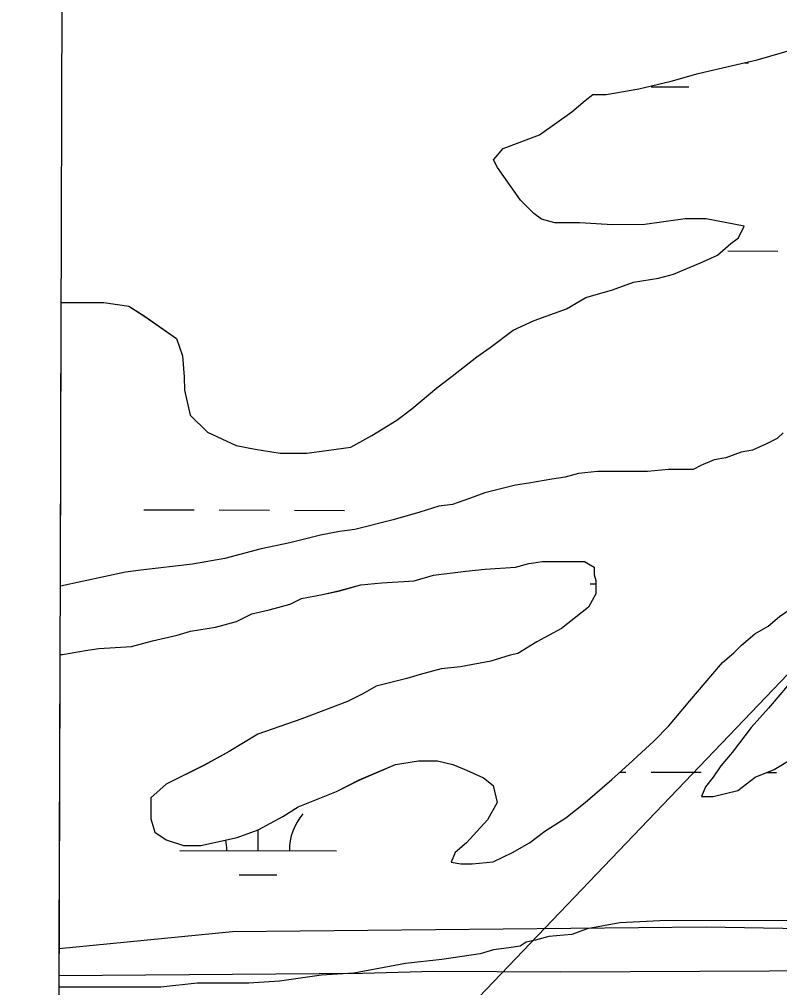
# Model space of a CAD drawing. Extents: x 3161665 to 3199565, y 885729 to 911164.
# Drawn here: x 3165877 to 3166363, y 899117 to 899734 of the extents above; entities that cross this region are included whole.
import ezdxf

# ---------------------------------------------------------------- set-up
doc = ezdxf.new("R2010")
doc.units = 0
for name, color, linetype in [('V-GRID-FRAM', 7, 'Continuous'), ('V-ROAD-CNTR', 7, 'Continuous'), ('V-SITE-VEGE', 7, 'Continuous'), ('V-TOPO-SHOR', 7, 'Continuous'), ('V-WETL-SWMP', 7, 'Continuous')]:
    doc.layers.add(name, color=color, linetype=linetype)

msp = doc.modelspace()

# ---------------------------------------------------------------- linework, layer by layer
at = {"layer": 'V-GRID-FRAM'}
msp.add_lwpolyline([(3165935.64, 909383.8), (3197271.31, 909297.21), (3197228.98, 891108.84), (3165877.44, 891195.48), (3165935.64, 909383.8)], dxfattribs=at)
at = {"layer": 'V-ROAD-CNTR'}
msp.add_lwpolyline([(3168946.16, 902701.5), (3168955.19, 902630.45), (3168961.47, 902535.92), (3168961.45, 902441.41), (3168955.85, 902353.45), (3168941.66, 902266.07), (3168918.08, 902177.69), (3168890.12, 902100.2), (3168863.3, 902033.59), (3168829.59, 901958.4), (3168794.35, 901901.35), (3168736.74, 901818.26), (3168666.19, 901730.64), (3168563.16, 901615.76), (3168462.22, 901514.43), (3168198.97, 901238.47), (3167670.16, 900679.22), (3166933.61, 899908.02), (3166499.21, 899453.99), (3166011.13, 898943.89)], dxfattribs=at)
at = {"layer": 'V-SITE-VEGE'}
for p, q in [((3166348.31, 899708.6), (3166373.92, 899715.98)), ((3166310.5, 899699.97), (3166332.46, 899704.9)), ((3166332.46, 899704.9), (3166348.31, 899708.6)), ((3166293.43, 899695.05), (3166310.5, 899699.97)), ((3166272.7, 899690.12), (3166293.43, 899695.05)), ((3166238.54, 899682.72), (3166243.42, 899686.39)), ((3166243.42, 899686.39), (3166251.96, 899686.41)), ((3166251.96, 899686.41), (3166272.7, 899690.12)), ((3166230.02, 899675.38), (3166238.54, 899682.72)), ((3166209.31, 899660.69), (3166230.02, 899675.38)), ((3166186.14, 899652.09), (3166209.31, 899660.69)), ((3166180.06, 899644.75), (3166186.14, 899652.09)), ((3166182.51, 899639.88), (3166180.06, 899644.75)), ((3166197.2, 899619.17), (3166182.51, 899639.88)), ((3166205.76, 899610.65), (3166197.2, 899619.17)), ((3166210.65, 899607), (3166205.76, 899610.65)), ((3166219.2, 899604.58), (3166210.65, 899607)), ((3166235.06, 899604.61), (3166219.2, 899604.58)), ((3166255.81, 899603.44), (3166235.06, 899604.61)), ((3166302.17, 899607.21), (3166276.56, 899603.49)), ((3166315.6, 899607.24), (3166302.17, 899607.21)), ((3166340.01, 899602.41), (3166315.6, 899607.24)), ((3166276.56, 899603.49), (3166255.81, 899603.44)), ((3166336.37, 899595.08), (3166340.01, 899602.41)), ((3166331.5, 899591.41), (3166336.37, 899595.08)), ((3166322.97, 899584.07), (3166331.5, 899591.41)), ((3166312, 899579.17), (3166322.97, 899584.07)), ((3166294.93, 899571.8), (3166312, 899579.17)), ((3166269.32, 899566.86), (3166285.18, 899569.34)), ((3166285.18, 899569.34), (3166294.93, 899571.8)), ((3166238.84, 899557.03), (3166255.91, 899561.95)), ((3166255.91, 899561.95), (3166269.32, 899566.86)), ((3166226.65, 899549.68), (3166238.84, 899557.03)), ((3165903.61, 899372.92), (3165904.19, 899553.82)), ((3165904.19, 899553.82), (3165924.01, 899553.86)), ((3165924.01, 899553.86), (3165931.33, 899553.88)), ((3165931.33, 899553.88), (3165947.2, 899551.48)), ((3165947.2, 899551.48), (3165956.98, 899545.4)), ((3166205.92, 899542.31), (3166226.65, 899549.68)), ((3165956.98, 899545.4), (3165977.75, 899530.8)), ((3166192.51, 899536.18), (3166205.92, 899542.31)), ((3165977.75, 899530.8), (3165981.44, 899519.83)), ((3166177.89, 899525.16), (3166192.51, 899536.18)), ((3166169.37, 899519.04), (3166177.89, 899525.16)), ((3165981.44, 899519.83), (3165982.69, 899506.41)), ((3166153.53, 899506.8), (3166169.37, 899519.04)), ((3165982.69, 899506.41), (3165982.71, 899497.87)), ((3166143.79, 899499.46), (3166153.53, 899506.8)), ((3166127.95, 899486), (3166143.79, 899499.46)), ((3165982.71, 899497.87), (3165986.41, 899482.01)), ((3165986.41, 899482.01), (3165997.42, 899471.05)), ((3166118.21, 899478.65), (3166127.95, 899486)), ((3166102.37, 899468.86), (3166118.21, 899478.65)), ((3165997.42, 899471.05), (3166015.74, 899462.55)), ((3166088.96, 899461.5), (3166102.37, 899468.86)), ((3166364.72, 899470.68), (3166361.07, 899467.01)), ((3166015.74, 899462.55), (3166027.95, 899460.14)), ((3166353.76, 899463.33), (3166345.22, 899459.65)), ((3166361.07, 899467.01), (3166353.76, 899463.33)), ((3166027.95, 899460.14), (3166043.82, 899457.74)), ((3166043.82, 899457.74), (3166060.9, 899457.78)), ((3166060.9, 899457.78), (3166088.96, 899461.5)), ((3166337.91, 899458.42), (3166328.15, 899454.73)), ((3166345.22, 899459.65), (3166337.91, 899458.42)), ((3166320.83, 899453.5), (3166312.3, 899449.82)), ((3166328.15, 899454.73), (3166320.83, 899453.5)), ((3166234.21, 899444.75), (3166225.68, 899442.29)), ((3166246.41, 899446), (3166234.21, 899444.75)), ((3166278.14, 899446.08), (3166246.41, 899446)), ((3166291.56, 899447.33), (3166278.14, 899446.08)), ((3166307.42, 899447.36), (3166291.56, 899447.33)), ((3166312.3, 899449.82), (3166307.42, 899447.36)), ((3166202.5, 899438.58), (3166193.96, 899437.34)), ((3166217.14, 899441.05), (3166202.5, 899438.58)), ((3166225.68, 899442.29), (3166217.14, 899441.05)), ((3166174.45, 899432.41), (3166164.69, 899428.73)), ((3166193.96, 899437.34), (3166174.45, 899432.41)), ((3166164.69, 899428.73), (3166153.72, 899425.04)), ((3166132.98, 899420.11), (3166115.91, 899415.19)), ((3166145.18, 899423.8), (3166132.98, 899420.11)), ((3166153.72, 899425.04), (3166145.18, 899423.8)), ((3166115.91, 899415.19), (3166091.52, 899409.04)), ((3166081.76, 899407.79), (3166069.56, 899405.33)), ((3166091.52, 899409.04), (3166081.76, 899407.79)), ((3166069.56, 899405.33), (3166050.05, 899400.4)), ((3166031.76, 899396.69), (3166008.58, 899390.54)), ((3166050.05, 899400.4), (3166031.76, 899396.69)), ((3166008.58, 899390.54), (3165987.85, 899386.83)), ((3166202.62, 899387.33), (3166211.16, 899388.57)), ((3166211.16, 899388.57), (3166238, 899388.63)), ((3166238, 899388.63), (3166244.11, 899384.98)), ((3165954.91, 899383.1), (3165945.15, 899381.86)), ((3165987.85, 899386.83), (3165954.91, 899383.1)), ((3166141.62, 899379.86), (3166162.36, 899382.35)), ((3166162.36, 899382.35), (3166174.56, 899383.6)), ((3166174.56, 899383.6), (3166194.08, 899384.86)), ((3166194.08, 899384.86), (3166202.62, 899387.33)), ((3166244.11, 899384.98), (3166244.12, 899380.1)), ((3165945.15, 899381.86), (3165903.61, 899372.92)), ((3166108.68, 899374.91), (3166129.43, 899376.18)), ((3166129.43, 899376.18), (3166141.62, 899379.86)), ((3166244.12, 899380.1), (3166245.35, 899376.44)), ((3166245.35, 899376.44), (3166245.37, 899367.9)), ((3166070.87, 899367.5), (3166081.85, 899369.96)), ((3166081.85, 899369.96), (3166095.27, 899373.66)), ((3166095.27, 899373.66), (3166108.68, 899374.91)), ((3166050.14, 899361.35), (3166057.46, 899365.03)), ((3166057.46, 899365.03), (3166070.87, 899367.5)), ((3166245.37, 899367.9), (3166240.51, 899359.35)), ((3166025.75, 899355.19), (3166036.73, 899357.66)), ((3166036.73, 899357.66), (3166050.14, 899361.35)), ((3166240.51, 899359.35), (3166223.46, 899345.89)), ((3166016, 899350.29), (3166025.75, 899355.19)), ((3166355.25, 899347.41), (3166362.55, 899353.53)), ((3165986.73, 899344.12), (3166002.58, 899346.6)), ((3166002.58, 899346.6), (3166016, 899350.29)), ((3166223.46, 899345.89), (3166207.61, 899337.31)), ((3166346.71, 899342.51), (3166355.25, 899347.41)), ((3165962.33, 899337.96), (3165978.19, 899341.66)), ((3165978.19, 899341.66), (3165986.73, 899344.12)), ((3166338.19, 899335.17), (3166346.71, 899342.51)), ((3165919.64, 899331.76), (3165928.18, 899333)), ((3165928.18, 899333), (3165948.92, 899334.27)), ((3165948.92, 899334.27), (3165962.33, 899337.96)), ((3166207.61, 899337.31), (3166195.43, 899329.96)), ((3166333.32, 899330.27), (3166338.19, 899335.17)), ((3165902.79, 899116.95), (3165903.47, 899329.14)), ((3165903.47, 899329.14), (3165905, 899329.29)), ((3165905, 899329.29), (3165919.64, 899331.76)), ((3166190.55, 899328.73), (3166178.35, 899325.04)), ((3166195.43, 899329.96), (3166190.55, 899328.73)), ((3166326.01, 899324.16), (3166333.32, 899330.27)), ((3166158.84, 899321.33), (3166146.64, 899320.08)), ((3166178.35, 899325.04), (3166158.84, 899321.33)), ((3166319.93, 899316.82), (3166326.01, 899324.16)), ((3166133.22, 899316.39), (3166124.69, 899313.93)), ((3166146.64, 899320.08), (3166133.22, 899316.39)), ((3166305.32, 899299.7), (3166319.93, 899316.82)), ((3166105.18, 899309), (3166096.64, 899304.1)), ((3166124.69, 899313.93), (3166105.18, 899309)), ((3166369.97, 899312.06), (3166355.37, 899294.94)), ((3166096.64, 899304.1), (3166086.89, 899299.2)), ((3166086.89, 899299.2), (3166057.63, 899288.15)), ((3166291.94, 899283.81), (3166305.32, 899299.7)), ((3166355.37, 899294.94), (3166344.41, 899282.71)), ((3166057.63, 899288.15), (3166029.59, 899278.32)), ((3166282.2, 899274.02), (3166291.94, 899283.81)), ((3166029.59, 899278.32), (3166011.31, 899267.3)), ((3166344.41, 899282.71), (3166332.25, 899266.82)), ((3166266.37, 899259.34), (3166282.2, 899274.02)), ((3166011.31, 899267.3), (3165995.47, 899258.72)), ((3166332.25, 899266.82), (3166324.94, 899258.26)), ((3165995.47, 899258.72), (3165971.09, 899246.46)), ((3166094.33, 899249.18), (3166117.49, 899259)), ((3166117.49, 899259), (3166132.13, 899261.47)), ((3166132.13, 899261.47), (3166144.34, 899261.5)), ((3166144.34, 899261.5), (3166154.1, 899259.09)), ((3166154.1, 899259.09), (3166162.65, 899255.44)), ((3166255.41, 899249.56), (3166266.37, 899259.34)), ((3166359.12, 899255.9), (3166371.3, 899263.25)), ((3166162.65, 899255.44), (3166173.65, 899250.59)), ((3166324.94, 899258.26), (3166320.08, 899250.93)), ((3166346.93, 899250.99), (3166359.12, 899255.9)), ((3165971.09, 899246.46), (3165961.35, 899237.89)), ((3166079.7, 899241.83), (3166094.33, 899249.18)), ((3166173.65, 899250.59), (3166179.76, 899245.72)), ((3166238.36, 899234.87), (3166255.41, 899249.56)), ((3166320.08, 899250.93), (3166315.21, 899244.81)), ((3166335.96, 899242.42), (3166346.93, 899250.99)), ((3166055.32, 899232.01), (3166079.7, 899241.83)), ((3166179.76, 899245.72), (3166182.23, 899234.75)), ((3166315.21, 899244.81), (3166312.79, 899238.71)), ((3166320.11, 899238.72), (3166335.96, 899242.42)), ((3165961.35, 899237.89), (3165961.38, 899224.47)), ((3166182.23, 899234.75), (3166176.15, 899223.75)), ((3166226.18, 899225.08), (3166238.36, 899234.87)), ((3166312.79, 899238.71), (3166320.11, 899238.72)), ((3166045.57, 899225.89), (3166055.32, 899232.01)), ((3165961.38, 899224.47), (3165963.84, 899215.94)), ((3166029.73, 899217.31), (3166045.57, 899225.89)), ((3166176.15, 899223.75), (3166162.76, 899209.07)), ((3166212.77, 899216.51), (3166226.18, 899225.08)), ((3165963.84, 899215.94), (3165971.17, 899211.07)), ((3166016.32, 899212.4), (3166029.73, 899217.31)), ((3166203.03, 899209.17), (3166212.77, 899216.51)), ((3165971.17, 899211.07), (3165982.16, 899207.44)), ((3165993.14, 899207.46), (3166016.32, 899212.4)), ((3166192.06, 899203.04), (3166203.03, 899209.17)), ((3165982.16, 899207.44), (3165993.14, 899207.46)), ((3166162.76, 899209.07), (3166155.45, 899202.95)), ((3166179.87, 899196.91), (3166192.06, 899203.04)), ((3166155.45, 899202.95), (3166153.02, 899196.84)), ((3166153.02, 899196.84), (3166159.13, 899195.64)), ((3166166.45, 899195.66), (3166179.87, 899196.91)), ((3166159.13, 899195.64), (3166166.45, 899195.66)), ((3166239.76, 899154.34), (3166230.01, 899150.66)), ((3166260.5, 899158.05), (3166239.76, 899154.34)), ((3166286.12, 899159.33), (3166260.5, 899158.05)), ((3166450.86, 899159.71), (3166286.12, 899159.33)), ((3166215.37, 899149.4), (3166206.83, 899146.94)), ((3166230.01, 899150.66), (3166215.37, 899149.4)), ((3166189.76, 899142.02), (3166180, 899140.78)), ((3166197.08, 899143.26), (3166189.76, 899142.02)), ((3166200.73, 899145.71), (3166197.08, 899143.26)), ((3166206.83, 899146.94), (3166200.73, 899145.71)), ((3166171.46, 899138.32), (3166147.07, 899134.6)), ((3166180, 899140.78), (3166171.46, 899138.32)), ((3166123.89, 899132.11), (3166090.95, 899125.93)), ((3166147.07, 899134.6), (3166123.89, 899132.11)), ((3166070.21, 899124.66), (3166043.38, 899120.94)), ((3166090.95, 899125.93), (3166070.21, 899124.66)), ((3165967.73, 899117.1), (3165902.79, 899116.95)), ((3165990.91, 899119.6), (3165967.73, 899117.1)), ((3166023.85, 899119.67), (3165990.91, 899119.6)), ((3166043.38, 899120.94), (3166023.85, 899119.67))]:
    msp.add_line(p, q, dxfattribs=at)
at = {"layer": 'V-TOPO-SHOR'}
msp.add_lwpolyline([(3165902.82, 899124.45), (3166096.39, 899125.93), (3166141.84, 899127.23), (3166222.82, 899126.88), (3166489.48, 899128.03), (3166706.98, 899129.72), (3166902.33, 899130.96)], dxfattribs=at)
at = {"layer": 'V-WETL-SWMP'}
for p, q in [((3166348.31, 899708.6), (3166373.92, 899715.98)), ((3166310.5, 899699.97), (3166332.45, 899704.9)), ((3166332.45, 899704.9), (3166348.31, 899708.6)), ((3166340.39, 899706.75), (3166342.59, 899706.75)), ((3166293.43, 899695.05), (3166310.5, 899699.97)), ((3166272.69, 899690.12), (3166293.43, 899695.05)), ((3166280.55, 899691.49), (3166304.55, 899691.42)), ((3166238.54, 899682.72), (3166243.42, 899686.39)), ((3166243.42, 899686.39), (3166251.96, 899686.41)), ((3166251.96, 899686.41), (3166272.69, 899690.12)), ((3166230.02, 899675.38), (3166238.54, 899682.72)), ((3166209.31, 899660.69), (3166230.02, 899675.38)), ((3166186.14, 899652.09), (3166209.31, 899660.69)), ((3166180.06, 899644.76), (3166186.14, 899652.09)), ((3166182.51, 899639.88), (3166180.06, 899644.76)), ((3166197.2, 899619.17), (3166182.51, 899639.88)), ((3166205.76, 899610.65), (3166197.2, 899619.17)), ((3166210.65, 899607), (3166205.76, 899610.65)), ((3166219.2, 899604.58), (3166210.65, 899607)), ((3166235.06, 899604.61), (3166219.2, 899604.58)), ((3166255.81, 899603.44), (3166235.06, 899604.61)), ((3166302.17, 899607.21), (3166276.56, 899603.49)), ((3166315.6, 899607.24), (3166302.17, 899607.21)), ((3166340.01, 899602.42), (3166315.6, 899607.24)), ((3166276.56, 899603.49), (3166255.81, 899603.44)), ((3166336.37, 899595.09), (3166340.01, 899602.42)), ((3166331.5, 899591.41), (3166336.37, 899595.09)), ((3166322.97, 899584.07), (3166331.5, 899591.41)), ((3166329.41, 899586.71), (3166361.41, 899586.62)), ((3166312, 899579.17), (3166322.97, 899584.07)), ((3166294.93, 899571.8), (3166312, 899579.17)), ((3166269.32, 899566.86), (3166285.18, 899569.34)), ((3166285.18, 899569.34), (3166294.93, 899571.8)), ((3166238.83, 899557.03), (3166255.91, 899561.95)), ((3166255.91, 899561.95), (3166269.32, 899566.86)), ((3166226.65, 899549.68), (3166238.83, 899557.03)), ((3165903.61, 899372.92), (3165904.19, 899553.82)), ((3165904.19, 899553.82), (3165924.01, 899553.87)), ((3165924.01, 899553.87), (3165931.33, 899553.88)), ((3165931.33, 899553.88), (3165947.2, 899551.48)), ((3165947.2, 899551.48), (3165956.97, 899545.4)), ((3166205.92, 899542.31), (3166226.65, 899549.68)), ((3165956.97, 899545.4), (3165977.75, 899530.8)), ((3166192.51, 899536.18), (3166205.92, 899542.31)), ((3165977.75, 899530.8), (3165981.44, 899519.83)), ((3166177.89, 899525.16), (3166192.51, 899536.18)), ((3166169.36, 899519.04), (3166177.89, 899525.16)), ((3165981.44, 899519.83), (3165982.69, 899506.41)), ((3166153.53, 899506.8), (3166169.36, 899519.04)), ((3165982.69, 899506.41), (3165982.71, 899497.87)), ((3166143.78, 899499.46), (3166153.53, 899506.8)), ((3166127.95, 899486), (3166143.78, 899499.46)), ((3165982.71, 899497.87), (3165986.41, 899482.01)), ((3165986.41, 899482.01), (3165997.41, 899471.05)), ((3166118.21, 899478.66), (3166127.95, 899486)), ((3166102.36, 899468.86), (3166118.21, 899478.66)), ((3165997.41, 899471.05), (3166015.74, 899462.56)), ((3166088.96, 899461.5), (3166102.36, 899468.86)), ((3166364.72, 899470.68), (3166361.07, 899467.01)), ((3166015.74, 899462.56), (3166027.95, 899460.14)), ((3166353.76, 899463.33), (3166345.22, 899459.65)), ((3166361.07, 899467.01), (3166353.76, 899463.33)), ((3166027.95, 899460.14), (3166043.82, 899457.74)), ((3166043.82, 899457.74), (3166060.9, 899457.78)), ((3166060.9, 899457.78), (3166088.96, 899461.5)), ((3166337.9, 899458.42), (3166328.15, 899454.73)), ((3166345.22, 899459.65), (3166337.9, 899458.42)), ((3166320.83, 899453.5), (3166312.3, 899449.82)), ((3166328.15, 899454.73), (3166320.83, 899453.5)), ((3166234.21, 899444.75), (3166225.67, 899442.29)), ((3166246.41, 899446), (3166234.21, 899444.75)), ((3166278.14, 899446.08), (3166246.41, 899446)), ((3166291.56, 899447.33), (3166278.14, 899446.08)), ((3166307.42, 899447.36), (3166291.56, 899447.33)), ((3166312.3, 899449.82), (3166307.42, 899447.36)), ((3166202.5, 899438.58), (3166193.96, 899437.34)), ((3166217.14, 899441.05), (3166202.5, 899438.58)), ((3166225.67, 899442.29), (3166217.14, 899441.05)), ((3166174.45, 899432.41), (3166164.69, 899428.73)), ((3166193.96, 899437.34), (3166174.45, 899432.41)), ((3166164.69, 899428.73), (3166153.72, 899425.04)), ((3165956.96, 899421.57), (3165988.96, 899421.48)), ((3166004.96, 899421.43), (3166036.96, 899421.35)), ((3166052.96, 899421.3), (3166084.96, 899421.21)), ((3166132.98, 899420.12), (3166115.91, 899415.19)), ((3166145.18, 899423.8), (3166132.98, 899420.12)), ((3166153.72, 899425.04), (3166145.18, 899423.8)), ((3166115.91, 899415.19), (3166091.52, 899409.04)), ((3166081.76, 899407.79), (3166069.56, 899405.33)), ((3166091.52, 899409.04), (3166081.76, 899407.79)), ((3166069.56, 899405.33), (3166050.05, 899400.4)), ((3166031.75, 899396.7), (3166008.58, 899390.54)), ((3166050.05, 899400.4), (3166031.75, 899396.7)), ((3166008.58, 899390.54), (3165987.85, 899386.83)), ((3166202.62, 899387.33), (3166211.16, 899388.57)), ((3166211.16, 899388.57), (3166238, 899388.63)), ((3166238, 899388.63), (3166244.11, 899384.98)), ((3165954.91, 899383.1), (3165945.15, 899381.85)), ((3165987.85, 899386.83), (3165954.91, 899383.1)), ((3166141.62, 899379.87), (3166162.36, 899382.35)), ((3166162.36, 899382.35), (3166174.56, 899383.6)), ((3166174.56, 899383.6), (3166194.08, 899384.87)), ((3166194.08, 899384.87), (3166202.62, 899387.33)), ((3166244.11, 899384.98), (3166244.12, 899380.1)), ((3165945.15, 899381.85), (3165903.61, 899372.92)), ((3166108.68, 899374.91), (3166129.42, 899376.18)), ((3166129.42, 899376.18), (3166141.62, 899379.87)), ((3166244.12, 899380.1), (3166245.35, 899376.44)), ((3166245.35, 899376.44), (3166245.37, 899367.9)), ((3166070.87, 899367.5), (3166081.85, 899369.97)), ((3166081.85, 899369.97), (3166095.26, 899373.66)), ((3166095.26, 899373.66), (3166108.68, 899374.91)), ((3166241.67, 899374.35), (3166245.36, 899374.34)), ((3166050.14, 899361.35), (3166057.45, 899365.03)), ((3166057.45, 899365.03), (3166070.87, 899367.5)), ((3166245.37, 899367.9), (3166240.51, 899359.35)), ((3166025.75, 899355.19), (3166036.73, 899357.66)), ((3166036.73, 899357.66), (3166050.14, 899361.35)), ((3166240.51, 899359.35), (3166223.46, 899345.89)), ((3166362.55, 899353.53), (3166374.73, 899362.1)), ((3166016, 899350.29), (3166025.75, 899355.19)), ((3166355.24, 899347.41), (3166362.55, 899353.53)), ((3165986.72, 899344.12), (3166002.58, 899346.6)), ((3166002.58, 899346.6), (3166016, 899350.29)), ((3166223.46, 899345.89), (3166207.61, 899337.31)), ((3166346.71, 899342.51), (3166355.24, 899347.41)), ((3165962.33, 899337.96), (3165978.19, 899341.66)), ((3165978.19, 899341.66), (3165986.72, 899344.12)), ((3166338.19, 899335.17), (3166346.71, 899342.51)), ((3165919.64, 899331.76), (3165928.18, 899333)), ((3165928.18, 899333), (3165948.92, 899334.27)), ((3165948.92, 899334.27), (3165962.33, 899337.96)), ((3166207.61, 899337.31), (3166195.43, 899329.96)), ((3166333.32, 899330.28), (3166338.19, 899335.17)), ((3165902.87, 899141.54), (3165903.47, 899329.15)), ((3165903.47, 899329.15), (3165905, 899329.29)), ((3165905, 899329.29), (3165919.64, 899331.76)), ((3166190.55, 899328.73), (3166178.35, 899325.04)), ((3166195.43, 899329.96), (3166190.55, 899328.73)), ((3166326.01, 899324.16), (3166333.32, 899330.28)), ((3166158.84, 899321.33), (3166146.64, 899320.08)), ((3166178.35, 899325.04), (3166158.84, 899321.33)), ((3166319.93, 899316.82), (3166326.01, 899324.16)), ((3166133.22, 899316.39), (3166124.69, 899313.93)), ((3166146.64, 899320.08), (3166133.22, 899316.39)), ((3166305.32, 899299.7), (3166319.93, 899316.82)), ((3166105.17, 899309.01), (3166096.64, 899304.1)), ((3166124.69, 899313.93), (3166105.17, 899309.01)), ((3166369.97, 899312.06), (3166355.36, 899294.94)), ((3166096.64, 899304.1), (3166086.89, 899299.2)), ((3166086.89, 899299.2), (3166057.63, 899288.15)), ((3166291.94, 899283.81), (3166305.32, 899299.7)), ((3166355.36, 899294.94), (3166344.41, 899282.71)), ((3166057.63, 899288.15), (3166029.59, 899278.32)), ((3166282.2, 899274.02), (3166291.94, 899283.81)), ((3166029.59, 899278.32), (3166011.31, 899267.3)), ((3166344.41, 899282.71), (3166332.24, 899266.82)), ((3166266.37, 899259.34), (3166282.2, 899274.02)), ((3166011.31, 899267.3), (3165995.46, 899258.72)), ((3166332.24, 899266.82), (3166324.94, 899258.26)), ((3165995.46, 899258.72), (3165971.09, 899246.46)), ((3166094.33, 899249.19), (3166117.49, 899259)), ((3166117.49, 899259), (3166132.13, 899261.48)), ((3166132.13, 899261.48), (3166144.33, 899261.5)), ((3166144.33, 899261.5), (3166154.1, 899259.09)), ((3166154.1, 899259.09), (3166162.65, 899255.44)), ((3166255.41, 899249.56), (3166266.37, 899259.34)), ((3166359.12, 899255.9), (3166371.3, 899263.25)), ((3166162.65, 899255.44), (3166173.64, 899250.59)), ((3166260.63, 899254.23), (3166264.5, 899254.21)), ((3166280.5, 899254.17), (3166312.5, 899254.08)), ((3166324.94, 899258.26), (3166320.08, 899250.93)), ((3166346.92, 899250.99), (3166359.12, 899255.9)), ((3166354.32, 899253.97), (3166360.49, 899253.95)), ((3165971.09, 899246.46), (3165961.34, 899237.9)), ((3166079.7, 899241.83), (3166094.33, 899249.19)), ((3166173.64, 899250.59), (3166179.76, 899245.72)), ((3166238.36, 899234.87), (3166255.41, 899249.56)), ((3166320.08, 899250.93), (3166315.21, 899244.81)), ((3166335.96, 899242.42), (3166346.92, 899250.99)), ((3166055.32, 899232.01), (3166079.7, 899241.83)), ((3166179.76, 899245.72), (3166182.22, 899234.75)), ((3166315.21, 899244.81), (3166312.78, 899238.71)), ((3166320.11, 899238.72), (3166335.96, 899242.42)), ((3165961.34, 899237.9), (3165961.37, 899224.47)), ((3166182.22, 899234.75), (3166176.15, 899223.75)), ((3166226.18, 899225.08), (3166238.36, 899234.87)), ((3166312.78, 899238.71), (3166320.11, 899238.72)), ((3166045.57, 899225.89), (3166055.32, 899232.01)), ((3165961.37, 899224.47), (3165963.83, 899215.94)), ((3166029.73, 899217.31), (3166045.57, 899225.89)), ((3166176.15, 899223.75), (3166162.76, 899209.07)), ((3166212.77, 899216.51), (3166226.18, 899225.08)), ((3165963.83, 899215.94), (3165971.17, 899211.07)), ((3166016.32, 899212.4), (3166029.73, 899217.31)), ((3166029.76, 899204.12), (3166029.8, 899217.35)), ((3166203.03, 899209.17), (3166212.77, 899216.51)), ((3165971.17, 899211.07), (3165982.16, 899207.44)), ((3165993.14, 899207.46), (3166016.32, 899212.4)), ((3166192.06, 899203.04), (3166203.03, 899209.17)), ((3165979.76, 899204.26), (3166079.76, 899203.98)), ((3165982.16, 899207.44), (3165993.14, 899207.46)), ((3166162.76, 899209.07), (3166155.45, 899202.96)), ((3166179.87, 899196.91), (3166192.06, 899203.04)), ((3166155.45, 899202.96), (3166153.02, 899196.85)), ((3166153.02, 899196.85), (3166159.13, 899195.64)), ((3166166.45, 899195.66), (3166179.87, 899196.91)), ((3166159.13, 899195.64), (3166166.45, 899195.66)), ((3166017.72, 899188.72), (3166041.72, 899188.66)), ((3166315.66, 899155.34), (3166013.52, 899152.27)), ((3166904.52, 899145.41), (3166315.66, 899155.34)), ((3166013.52, 899152.27), (3165902.87, 899141.54))]:
    msp.add_line(p, q, dxfattribs=at)
for centre, start, end in [((3166085.01, 899204.44), 139.06984, 180.6135), ((3165974.52, 899204.75), 359.06985, 10.03173)]:
    msp.add_arc(centre, 35.25, start, end, dxfattribs=at)

doc.saveas('drawing.dxf')
